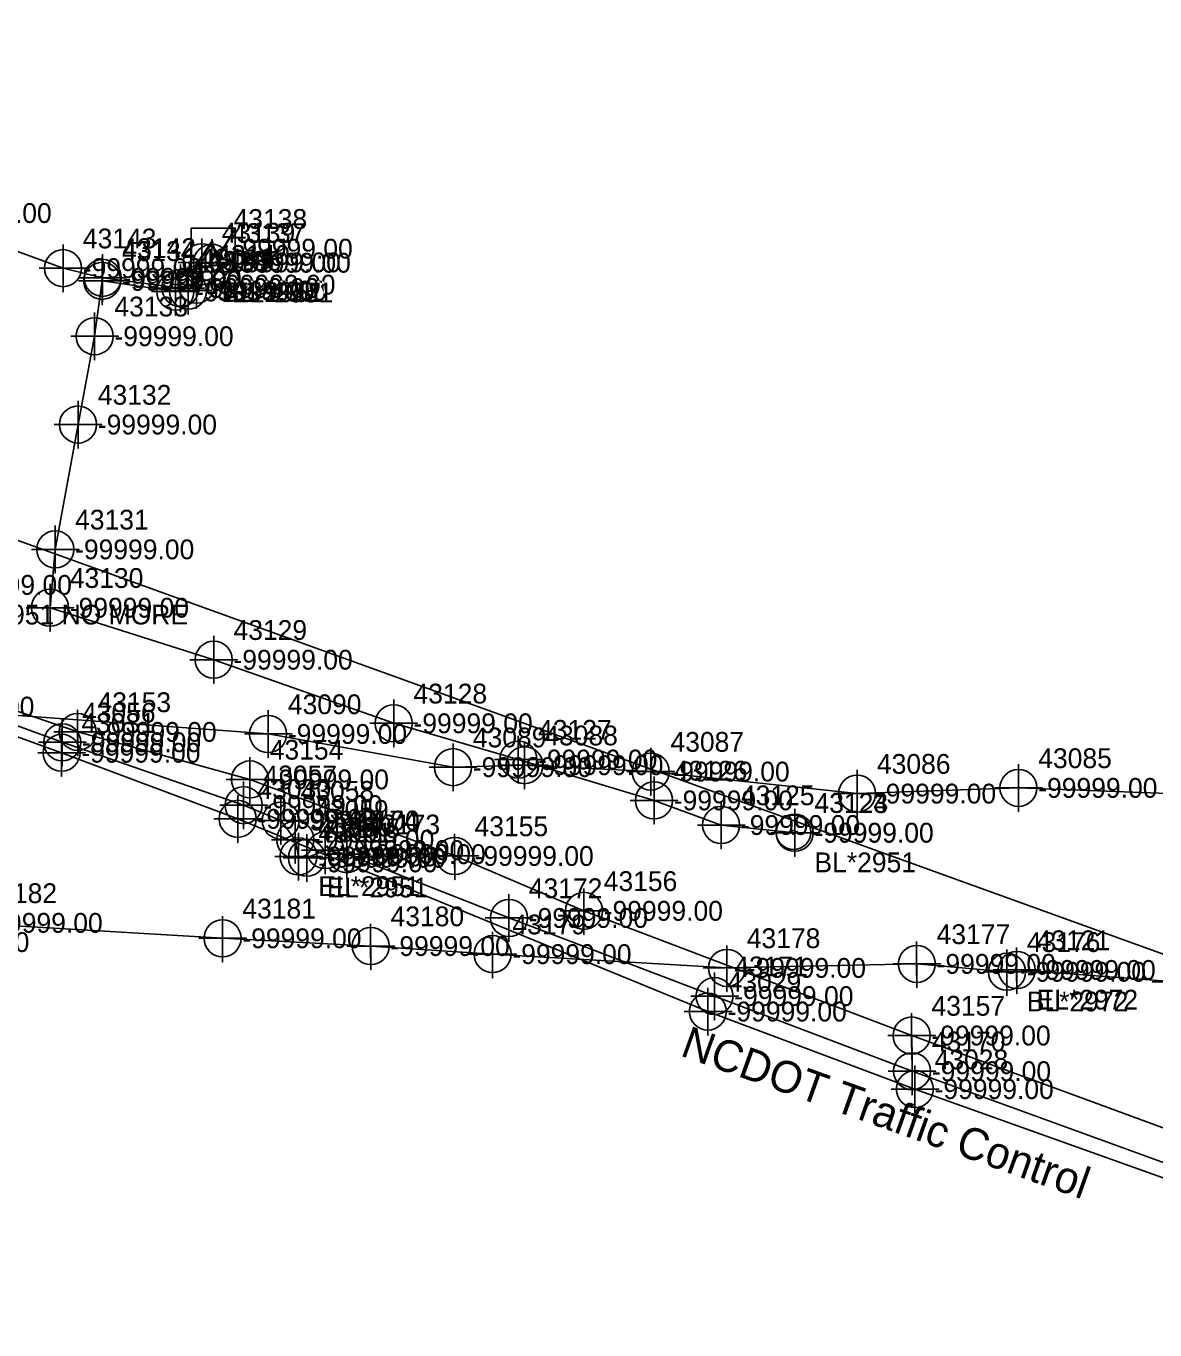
# Model space of a CAD drawing. Extents: x 2083698 to 2094313, y 743246 to 752873.
# Drawn here: x 2092793.4 to 2092936, y 746855.1 to 747019.8 of the extents above; entities that cross this region are included whole.
import ezdxf

# ---------------------------------------------------------------- set-up
doc = ezdxf.new("R2010")
doc.units = 0
for name, color, linetype in [('COGO Default Point Number', 7, 'Continuous'), ('Exist Other Culture Area Outline', 7, 'Continuous'), ('Exist Property Iron Pin Leader', 7, 'Continuous'), ('Exist Property Iron Pin Text', 7, 'Continuous'), ('Exist Property Line', 7, 'Continuous'), ('Exist Property Monument Cogo Elevation', 7, 'Continuous'), ('Exist Property Monument Cogo Number', 7, 'Continuous'), ('Exist Property Monument Leader', 7, 'Continuous'), ('Exist Property Monument Text', 7, 'Continuous'), ('Exist Right of Way Line', 7, 'Continuous'), ('Exist Right of Way Line Leader', 7, 'Continuous'), ('Exist Right of Way Line Text', 7, 'Continuous'), ('Exist Roads EOP Cogo Number', 7, 'Continuous'), ('Exist Roads EOP Cogo Point CELL', 7, 'Continuous'), ('Exist Utilities Other Located Object CELL', 7, 'Continuous'), ('Exist Utilities Power Joint Use Telephone Cogo Elevation', 7, 'Continuous'), ('Exist Utilities Power Joint Use Telephone Cogo Number', 7, 'Continuous'), ('Exist Utilities Power UG Cable SUE LOS B', 7, 'Continuous'), ('Exist Utilities Power UG Cable SUE LOS B Text', 7, 'Continuous'), ('Exist Utilities Power UG Cable SUE LOS C', 7, 'Continuous'), ('Exist Utilities Telephone UG Conduit SUE LOS B', 7, 'Continuous'), ('Exist Utilities Water UG Line SUE LOS B', 7, 'Continuous'), ('Scratch_Level_0', 7, 'Continuous'), ('Scratch_Level_2', 7, 'Continuous'), ('Scratch_Level_3', 7, 'Continuous')]:
    doc.layers.add(name, color=color, linetype=linetype)

msp = doc.modelspace()

# ---------------------------------------------------------------- linework, layer by layer
at = {"layer": 'COGO Default Point Number'}
for points in [[(2092823.97, 746933.41), (2092823.97, 746927.41), (2092823.97, 746930.41), (2092826.97, 746930.41), (2092820.97, 746930.41)], [(2092847.33, 746929.22), (2092847.33, 746923.22), (2092847.33, 746926.22), (2092850.33, 746926.22), (2092844.33, 746926.22)], [(2092856.36, 746929.47), (2092856.36, 746923.47), (2092856.36, 746926.47), (2092859.36, 746926.47), (2092853.36, 746926.47)], [(2092872.3, 746928.66), (2092872.3, 746922.66), (2092872.3, 746925.66), (2092875.3, 746925.66), (2092869.3, 746925.66)], [(2092898.38, 746925.88), (2092898.38, 746919.88), (2092898.38, 746922.88), (2092901.38, 746922.88), (2092895.38, 746922.88)], [(2092918.76, 746926.6), (2092918.76, 746920.6), (2092918.76, 746923.6), (2092921.76, 746923.6), (2092915.76, 746923.6)]]:
    msp.add_lwpolyline(points, dxfattribs=at)
for centre in [(2092823.97, 746930.41), (2092847.33, 746926.22), (2092856.36, 746926.47), (2092872.3, 746925.66), (2092898.38, 746922.88), (2092918.76, 746923.6)]:
    msp.add_circle(centre, 2.34, dxfattribs=at)
at = {"layer": 'Exist Other Culture Area Outline'}
msp.add_line((2092817.11, 746991.71), (2092817.11, 746991.71), dxfattribs=at)
msp.add_lwpolyline([(2092814.27, 746994.32), (2092819.82, 746994.32), (2092819.82, 746988.77), (2092814.27, 746988.77)], close=True, dxfattribs=at)
for points in [[(2092814.27, 746988.77), (2092816.91, 746992.71), (2092817.54, 746990.5), (2092819.82, 746994.32)], [(2092814.34, 746988.77), (2092816.91, 746992.5), (2092817.5, 746990.32), (2092819.82, 746994.16)]]:
    msp.add_lwpolyline(points, dxfattribs=at)
at = {"layer": 'Exist Property Iron Pin Text'}
for points in [[(2092815.6, 746992.98), (2092815.6, 746986.98), (2092815.6, 746989.98), (2092818.6, 746989.98), (2092812.6, 746989.98)], [(2092816.87, 746992.93), (2092816.87, 746986.93), (2092816.87, 746989.93), (2092819.87, 746989.93), (2092813.87, 746989.93)], [(2092798.07, 746992.25), (2092798.07, 746986.25), (2092798.07, 746989.25), (2092801.07, 746989.25), (2092795.07, 746989.25)], [(2092803.07, 746991.03), (2092803.07, 746985.03), (2092803.07, 746988.03), (2092806.07, 746988.03), (2092800.07, 746988.03)], [(2092803.01, 746990.65), (2092803.01, 746984.65), (2092803.01, 746987.65), (2092806.01, 746987.65), (2092800.01, 746987.65)], [(2092812.26, 746989.3), (2092812.26, 746983.3), (2092812.26, 746986.3), (2092815.26, 746986.3), (2092809.26, 746986.3)], [(2092812.9, 746989.73), (2092812.9, 746983.73), (2092812.9, 746986.73), (2092815.9, 746986.73), (2092809.9, 746986.73)], [(2092813.86, 746989.41), (2092813.86, 746983.41), (2092813.86, 746986.41), (2092816.86, 746986.41), (2092810.86, 746986.41)], [(2092814.93, 746990.17), (2092814.93, 746984.17), (2092814.93, 746987.17), (2092817.93, 746987.17), (2092811.93, 746987.17)], [(2092802.06, 746983.65), (2092802.06, 746977.65), (2092802.06, 746980.65), (2092805.06, 746980.65), (2092799.06, 746980.65)], [(2092799.96, 746972.5), (2092799.96, 746966.5), (2092799.96, 746969.5), (2092802.96, 746969.5), (2092796.96, 746969.5)], [(2092797.09, 746956.73), (2092797.09, 746950.73), (2092797.09, 746953.73), (2092800.09, 746953.73), (2092794.09, 746953.73)], [(2092796.42, 746949.36), (2092796.42, 746943.36), (2092796.42, 746946.36), (2092799.42, 746946.36), (2092793.42, 746946.36)], [(2092817.1, 746942.79), (2092817.1, 746936.79), (2092817.1, 746939.79), (2092820.1, 746939.79), (2092814.1, 746939.79)], [(2092839.84, 746934.76), (2092839.84, 746928.76), (2092839.84, 746931.76), (2092842.84, 746931.76), (2092836.84, 746931.76)], [(2092797.96, 746932.36), (2092797.96, 746926.36), (2092797.96, 746929.36), (2092800.96, 746929.36), (2092794.96, 746929.36)], [(2092797.88, 746931.04), (2092797.88, 746925.04), (2092797.88, 746928.04), (2092800.88, 746928.04), (2092794.88, 746928.04)], [(2092855.58, 746930.18), (2092855.58, 746924.18), (2092855.58, 746927.18), (2092858.58, 746927.18), (2092852.58, 746927.18)], [(2092872.72, 746925.02), (2092872.72, 746919.02), (2092872.72, 746922.02), (2092875.72, 746922.02), (2092869.72, 746922.02)], [(2092820.88, 746924.42), (2092820.88, 746918.42), (2092820.88, 746921.42), (2092823.88, 746921.42), (2092817.88, 746921.42)], [(2092820.13, 746922.69), (2092820.13, 746916.69), (2092820.13, 746919.69), (2092823.13, 746919.69), (2092817.13, 746919.69)], [(2092825.57, 746922.47), (2092825.57, 746916.47), (2092825.57, 746919.47), (2092828.57, 746919.47), (2092822.57, 746919.47)], [(2092881.2, 746921.91), (2092881.2, 746915.91), (2092881.2, 746918.91), (2092884.2, 746918.91), (2092878.2, 746918.91)], [(2092827.41, 746920.06), (2092827.41, 746914.06), (2092827.41, 746917.06), (2092830.41, 746917.06), (2092824.41, 746917.06)], [(2092890.49, 746920.94), (2092890.49, 746914.94), (2092890.49, 746917.94), (2092893.49, 746917.94), (2092887.49, 746917.94)], [(2092831.19, 746918.74), (2092831.19, 746912.74), (2092831.19, 746915.74), (2092834.19, 746915.74), (2092828.19, 746915.74)], [(2092827.81, 746917.94), (2092827.81, 746911.94), (2092827.81, 746914.94), (2092830.81, 746914.94), (2092824.81, 746914.94)], [(2092828.87, 746917.77), (2092828.87, 746911.77), (2092828.87, 746914.77), (2092831.87, 746914.77), (2092825.87, 746914.77)], [(2092833.9, 746918.23), (2092833.9, 746912.23), (2092833.9, 746915.23), (2092836.9, 746915.23), (2092830.9, 746915.23)], [(2092854.4, 746910.17), (2092854.4, 746904.17), (2092854.4, 746907.17), (2092857.4, 746907.17), (2092851.4, 746907.17)], [(2092880.36, 746900.3), (2092880.36, 746894.3), (2092880.36, 746897.3), (2092883.36, 746897.3), (2092877.36, 746897.3)], [(2092879.52, 746898.35), (2092879.52, 746892.35), (2092879.52, 746895.35), (2092882.52, 746895.35), (2092876.52, 746895.35)], [(2092905.32, 746890.81), (2092905.32, 746884.81), (2092905.32, 746887.81), (2092908.32, 746887.81), (2092902.32, 746887.81)], [(2092905.67, 746888.55), (2092905.67, 746882.55), (2092905.67, 746885.55), (2092908.67, 746885.55), (2092902.67, 746885.55)]]:
    msp.add_lwpolyline(points, dxfattribs=at)
for centre in [(2092798.07, 746989.25), (2092815.6, 746989.98), (2092816.87, 746989.93), (2092803.01, 746987.65), (2092803.07, 746988.03), (2092814.93, 746987.17), (2092812.26, 746986.3), (2092812.9, 746986.73), (2092813.86, 746986.41), (2092802.06, 746980.65), (2092799.96, 746969.5), (2092797.09, 746953.73), (2092796.42, 746946.36), (2092817.1, 746939.79), (2092839.84, 746931.76), (2092797.96, 746929.36), (2092797.88, 746928.04), (2092855.58, 746927.18), (2092820.88, 746921.42), (2092872.72, 746922.02), (2092820.13, 746919.69), (2092825.57, 746919.47), (2092881.2, 746918.91), (2092890.49, 746917.94), (2092827.41, 746917.06), (2092827.81, 746914.94), (2092828.87, 746914.77), (2092831.19, 746915.74), (2092833.9, 746915.23), (2092854.4, 746907.17), (2092880.36, 746897.3), (2092879.52, 746895.35), (2092905.32, 746887.81), (2092905.67, 746885.55)]:
    msp.add_circle(centre, 2.34, dxfattribs=at)
at = {"layer": 'Exist Right of Way Line Text'}
for points in [[(2092799.88, 746933.48), (2092799.92, 746927.67), (2092799.9, 746930.67), (2092802.92, 746930.67), (2092796.92, 746930.67)], [(2092821.65, 746927.48), (2092821.68, 746921.67), (2092821.66, 746924.67), (2092824.68, 746924.67), (2092818.68, 746924.67)], [(2092847.52, 746917.81), (2092847.55, 746912), (2092847.53, 746915), (2092850.55, 746915), (2092844.55, 746915)], [(2092863.84, 746910.89), (2092863.87, 746905.07), (2092863.86, 746908.07), (2092866.87, 746908.07), (2092860.87, 746908.07)], [(2092818.19, 746907.41), (2092818.22, 746901.6), (2092818.2, 746904.6), (2092821.22, 746904.6), (2092815.22, 746904.6)], [(2092836.9, 746906.43), (2092836.94, 746900.62), (2092836.92, 746903.62), (2092839.94, 746903.62), (2092833.94, 746903.62)], [(2092852.3, 746905.42), (2092852.33, 746899.6), (2092852.31, 746902.6), (2092855.33, 746902.6), (2092849.33, 746902.6)], [(2092881.91, 746903.68), (2092881.94, 746897.86), (2092881.93, 746900.86), (2092884.94, 746900.86), (2092878.94, 746900.86)], [(2092905.89, 746904.19), (2092905.92, 746898.37), (2092905.9, 746901.37), (2092908.92, 746901.37), (2092902.92, 746901.37)], [(2092917.28, 746903.19), (2092917.31, 746897.37), (2092917.29, 746900.37), (2092920.31, 746900.37), (2092914.31, 746900.37)], [(2092918.52, 746903.42), (2092918.55, 746897.6), (2092918.53, 746900.6), (2092921.55, 746900.6), (2092915.55, 746900.6)], [(2092938.62, 746901.92), (2092938.65, 746896.11), (2092938.64, 746899.11), (2092941.65, 746899.11), (2092935.65, 746899.11)], [(2092905.23, 746895.14), (2092905.27, 746889.32), (2092905.25, 746892.32), (2092908.27, 746892.32), (2092902.27, 746892.32)]]:
    msp.add_lwpolyline(points, dxfattribs=at)
for centre in [(2092799.92, 746930.67), (2092821.68, 746924.67), (2092847.55, 746915), (2092863.87, 746908.07), (2092818.22, 746904.6), (2092836.94, 746903.62), (2092852.33, 746902.6), (2092905.92, 746901.37), (2092881.94, 746900.86), (2092917.31, 746900.37), (2092918.55, 746900.6), (2092905.27, 746892.32)]:
    msp.add_circle(centre, 2.34, dxfattribs=at)
at = {"layer": 'Exist Utilities Other Located Object CELL'}
for radius in [2.18, 0.24]:
    msp.add_circle((2092890.34, 746917.99), radius, dxfattribs=at)
at = {"layer": 'Exist Utilities Power UG Cable SUE LOS B'}
for points in [[(2092745.76, 747031.16), (2092758.01, 747011.6), (2092766.16, 747003.3), (2092779.08, 746996.21), (2092798.07, 746989.25), (2092803.07, 746988.03), (2092812.9, 746986.73), (2092814.93, 746987.17), (2092815.6, 746989.98)], [(2092816.87, 746989.93), (2092813.86, 746986.41), (2092812.26, 746986.3), (2092803.01, 746987.65), (2092802.06, 746980.65), (2092799.96, 746969.5), (2092797.09, 746953.73), (2092796.42, 746946.36), (2092817.1, 746939.79), (2092839.84, 746931.76), (2092855.58, 746927.18), (2092872.72, 746922.02), (2092881.2, 746918.91), (2092890.49, 746917.94)], [(2092709.26, 746984.09), (2092710.4, 746984.63), (2092712.34, 746979.5), (2092713.69, 746971.95), (2092716.87, 746969.95), (2092723.08, 746959.98), (2092736.07, 746955.68), (2092747.21, 746950.38), (2092771.43, 746939.06), (2092797.96, 746929.36), (2092820.88, 746921.42), (2092825.57, 746919.47), (2092827.41, 746917.06), (2092827.81, 746914.94)], [(2092723.34, 746956.69), (2092734.13, 746952.11), (2092746.7, 746947.35), (2092771.29, 746937.67), (2092797.88, 746928.04), (2092820.13, 746919.69), (2092879.52, 746895.35), (2092905.67, 746885.55), (2092952.23, 746868.9), (2092975.01, 746860.21), (2092994.66, 746852.82), (2093017.84, 746841.46), (2093033.78, 746834.63), (2093034.53, 746833.88), (2093034.27, 746833.47), (2093030.6, 746825.95), (2093029.06, 746821.9)], [(2092977.22, 746858.03), (2092977.17, 746860.32), (2092976.1, 746861.68), (2092953.5, 746870.29), (2092905.32, 746887.81), (2092880.36, 746897.3), (2092854.4, 746907.17), (2092833.9, 746915.23), (2092831.19, 746915.74), (2092828.87, 746914.77)]]:
    msp.add_lwpolyline(points, dxfattribs=at)
at = {"layer": 'Exist Utilities Power UG Cable SUE LOS C'}
msp.add_lwpolyline([(2091387.72, 747754.05), (2091459.29, 747488.14), (2091734.16, 747369.44), (2092190.29, 747172.26), (2092598.52, 747024.9), (2092972.51, 746889.78), (2093316.78, 746787.16), (2093711.24, 746532.37)], dxfattribs=at)
at = {"layer": 'Exist Utilities Telephone UG Conduit SUE LOS B'}
for points in [[(2092711.05, 746980.24), (2092714.78, 746968.82), (2092733.97, 746954.44), (2092747.49, 746948.95), (2092771.83, 746940.25), (2092799.92, 746930.67), (2092821.68, 746924.67), (2092847.55, 746915), (2092863.87, 746908.07), (2092905.27, 746892.32), (2092952.95, 746874.81), (2092998.65, 746858.33), (2093026.32, 746849.59), (2093052.73, 746840.71), (2093130.42, 746815.32), (2093158.34, 746805.93)], [(2092670.07, 746910.03), (2092695.5, 746909.31), (2092710.55, 746908.39), (2092752.22, 746905.51), (2092770.68, 746907.79), (2092785.52, 746906.55), (2092818.22, 746904.6), (2092836.94, 746903.62), (2092852.33, 746902.6), (2092881.94, 746900.86), (2092905.92, 746901.37), (2092917.31, 746900.37)], [(2092918.55, 746900.6), (2092938.65, 746899.11), (2092967.03, 746897.79), (2092994.21, 746896.53), (2093036.14, 746894.5), (2093057.99, 746893.19), (2093089.42, 746892.72), (2093117.56, 746891.69), (2093142.38, 746890.57)]]:
    msp.add_lwpolyline(points, dxfattribs=at)
at = {"layer": 'Exist Utilities Water UG Line SUE LOS B'}
msp.add_lwpolyline([(2092693.91, 746935.26), (2092715.99, 746935.02), (2092728.33, 746934.79), (2092750.2, 746934.08), (2092761.23, 746933.22), (2092776.89, 746933.87), (2092823.97, 746930.41), (2092847.33, 746926.22), (2092856.36, 746926.47), (2092872.3, 746925.66), (2092898.38, 746922.88), (2092918.76, 746923.6), (2092947.63, 746922.5), (2092959.53, 746921.23)], dxfattribs=at)

# ---------------------------------------------------------------- texts
at = {"layer": 'Exist Property Iron Pin Leader'}
for s, p in [('43143', (2092800.57, 746991.75)), ('43139', (2092818.1, 746992.48)), ('43137', (2092819.37, 746992.43)), ('43134', (2092805.51, 746990.15)), ('43142', (2092805.57, 746990.53)), ('43135', (2092814.76, 746988.8)), ('43141', (2092815.4, 746989.23)), ('43136', (2092816.36, 746988.91)), ('43140', (2092817.43, 746989.67)), ('43133', (2092804.56, 746983.15)), ('43132', (2092802.46, 746972)), ('43131', (2092799.59, 746956.23)), ('43130', (2092798.92, 746948.86)), ('43129', (2092819.6, 746942.29)), ('43128', (2092842.34, 746934.26)), ('43056', (2092800.46, 746931.86)), ('43031', (2092800.38, 746930.54)), ('43127', (2092858.08, 746929.68)), ('43126', (2092875.22, 746924.52)), ('43057', (2092823.38, 746923.92)), ('43030', (2092822.63, 746922.19)), ('43058', (2092828.07, 746921.97)), ('43125', (2092883.7, 746921.41)), ('43059', (2092829.91, 746919.56)), ('43124', (2092892.99, 746920.44)), ('43174', (2092833.69, 746918.24)), ('43173', (2092836.4, 746917.73)), ('43060', (2092830.31, 746917.44)), ('43175', (2092831.37, 746917.27)), ('43172', (2092856.9, 746909.67)), ('43171', (2092882.86, 746899.8)), ('43029', (2092882.02, 746897.85)), ('43170', (2092907.82, 746890.31)), ('43028', (2092908.17, 746888.05))]:
    msp.add_text(s, height=2.5, dxfattribs=at).set_placement(p)
at = {"layer": 'Exist Property Line'}
for p in [(2092779.39, 746932.62), (2092826.47, 746929.16), (2092849.83, 746924.97), (2092858.86, 746925.22), (2092874.8, 746924.41), (2092900.88, 746921.63), (2092921.26, 746922.35)]:
    msp.add_text('-99999.00', height=2.5, dxfattribs=at).set_placement(p)
at = {"layer": 'Exist Property Monument Cogo Elevation'}
msp.add_text('-99999.00', height=2.5, dxfattribs=at).set_placement((2092830.31, 746912.94))
at = {"layer": 'Exist Property Monument Cogo Number'}
msp.add_text('43061', height=2.5, dxfattribs=at).set_placement((2092830.31, 746916.69))
at = {"layer": 'Exist Property Monument Leader'}
for s, p in [('BL*2951', (2092818.1, 746984.98)), ('EL*2951', (2092819.37, 746984.93)), ('EL*2951 NO MORE', (2092784.13, 746944.24)), ('BL*2951', (2092892.99, 746912.94)), ('EL*2951', (2092830.31, 746909.94)), ('EL*2951', (2092831.37, 746909.77))]:
    msp.add_text(s, height=2.5, dxfattribs=at).set_placement(p)
at = {"layer": 'Exist Property Monument Text'}
for p in [(2092781.58, 746994.96), (2092818.1, 746988.73), (2092819.37, 746988.68), (2092800.57, 746988), (2092805.57, 746986.78), (2092805.51, 746986.4), (2092814.76, 746985.05), (2092815.4, 746985.48), (2092816.36, 746985.16), (2092817.43, 746985.92), (2092804.56, 746979.4), (2092802.46, 746968.25), (2092799.59, 746952.48), (2092784.13, 746947.99), (2092798.92, 746945.11), (2092819.6, 746938.54), (2092842.34, 746930.51), (2092800.46, 746928.11), (2092800.38, 746926.79), (2092858.08, 746925.93), (2092823.38, 746920.17), (2092875.22, 746920.77), (2092822.63, 746918.44), (2092828.07, 746918.22), (2092883.7, 746917.66), (2092892.99, 746916.69), (2092829.91, 746915.81), (2092833.69, 746914.49), (2092830.31, 746913.69), (2092831.37, 746913.52), (2092836.4, 746913.98), (2092856.9, 746905.92), (2092882.86, 746896.05), (2092882.02, 746894.1), (2092907.82, 746886.56), (2092908.17, 746884.3)]:
    msp.add_text('-99999.00', height=2.5, dxfattribs=at).set_placement(p)
at = {"layer": 'Exist Right of Way Line'}
for s, p in [('43090', (2092826.47, 746932.91)), ('43089', (2092849.83, 746928.72)), ('43088', (2092858.86, 746928.97)), ('43087', (2092874.8, 746928.16)), ('43085', (2092921.26, 746926.1)), ('43086', (2092900.88, 746925.38))]:
    msp.add_text(s, height=2.5, dxfattribs=at).set_placement(p)
at = {"layer": 'Exist Right of Way Line Leader'}
for s, p in [('43153', (2092802.42, 746933.17)), ('43154', (2092824.18, 746927.17)), ('43155', (2092850.05, 746917.5)), ('43156', (2092866.37, 746910.57)), ('43182', (2092788.02, 746909.05)), ('43181', (2092820.72, 746907.1)), ('43180', (2092839.44, 746906.12)), ('43179', (2092854.83, 746905.1)), ('43178', (2092884.44, 746903.36)), ('43177', (2092908.42, 746903.87)), ('43176', (2092919.81, 746902.87)), ('43121', (2092921.05, 746903.1)), ('43157', (2092907.77, 746894.82))]:
    msp.add_text(s, height=2.5, dxfattribs=at).set_placement(p)
at = {"layer": 'Exist Roads EOP Cogo Number'}
msp.add_text('-99999.00', height=2.5, dxfattribs=at).set_placement((2092819.61, 746990.46))
at = {"layer": 'Exist Roads EOP Cogo Point CELL'}
msp.add_text('43138', height=2.5, dxfattribs=at).set_placement((2092819.61, 746994.21))
at = {"layer": 'Exist Utilities Power Joint Use Telephone Cogo Elevation'}
msp.add_text('-99999.00', height=2.5, dxfattribs=at).set_placement((2092893, 746916.68))
at = {"layer": 'Exist Utilities Power Joint Use Telephone Cogo Number'}
msp.add_text('43123', height=2.5, dxfattribs=at).set_placement((2092893, 746920.43))
at = {"layer": 'Exist Utilities Power UG Cable SUE LOS B Text'}
msp.add_text('NCDOT Traffic Control', height=4, rotation=340.324, dxfattribs=at).set_placement((2092875.9, 746889.82))
at = {"layer": 'Scratch_Level_0'}
msp.add_text('-99999.00', height=2.5, dxfattribs=at).set_placement((2092778.76, 746902.87))
at = {"layer": 'Scratch_Level_2'}
for p in [(2092802.42, 746929.42), (2092824.18, 746923.42), (2092850.05, 746913.75), (2092866.37, 746906.82), (2092788.02, 746905.3), (2092820.72, 746903.35), (2092839.44, 746902.37), (2092854.83, 746901.35), (2092884.44, 746899.61), (2092908.42, 746900.12), (2092919.81, 746899.12), (2092921.05, 746899.35), (2092907.77, 746891.07)]:
    msp.add_text('-99999.00', height=2.5, dxfattribs=at).set_placement(p)
at = {"layer": 'Scratch_Level_3'}
for s, p in [('BL*2972', (2092919.81, 746895.37)), ('EL*2972', (2092921.05, 746895.6))]:
    msp.add_text(s, height=2.5, dxfattribs=at).set_placement(p)

doc.saveas('drawing.dxf')
